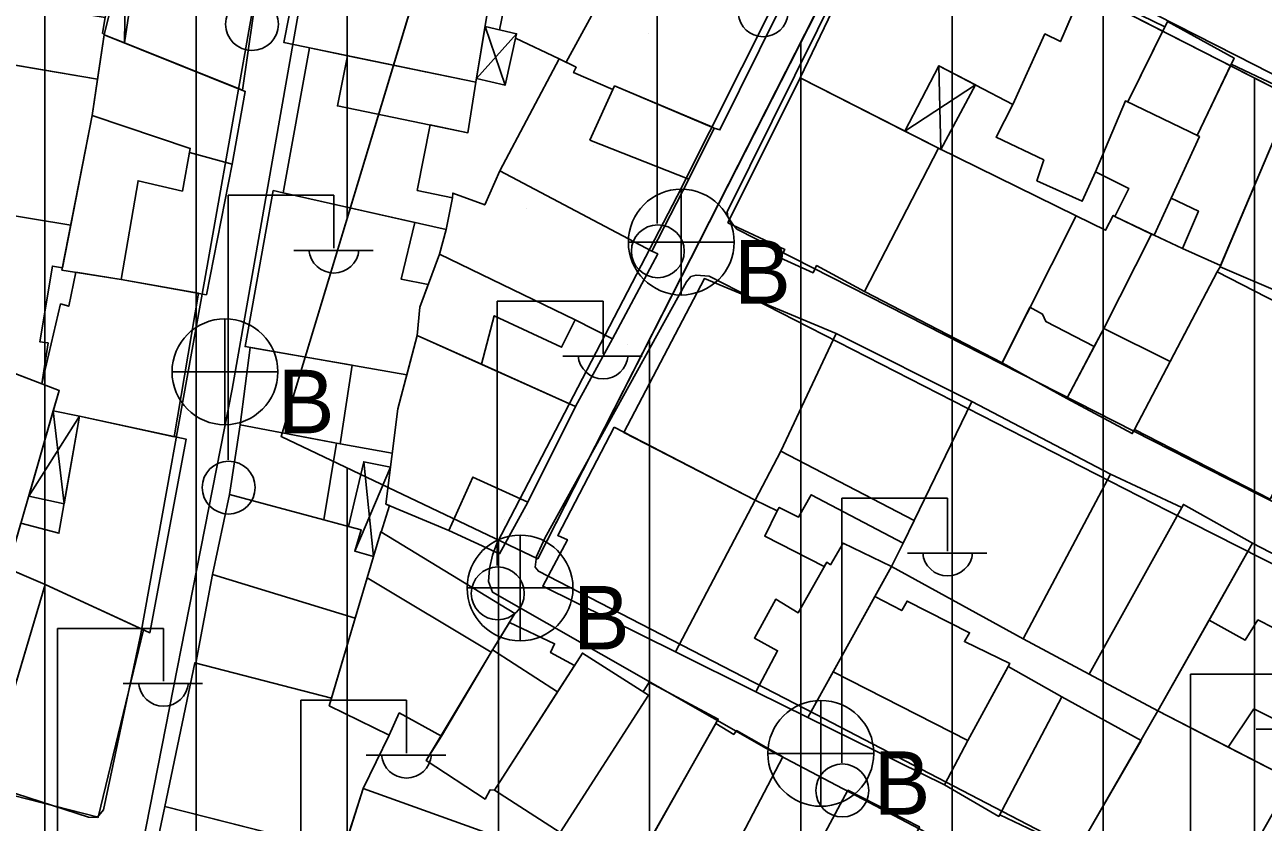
# Model space of a CAD drawing. Extents: x 417997 to 421451, y 4451742 to 4455216.
# Drawn here: x 419214.1 to 419296, y 4452792.4 to 4452845.1 of the extents above; entities that cross this region are included whole.
import ezdxf

# ---------------------------------------------------------------- set-up
doc = ezdxf.new("R2010")
doc.units = 0
for name, color, linetype in [('ADA', 7, 'Continuous'), ('B_Mesken', 7, 'Continuous'), ('B_Sundurma', 7, 'Continuous'), ('B_Teras', 7, 'Continuous'), ('Default', 7, 'Continuous'), ('PL_AYA_PARK_DINLENME', 7, 'Continuous'), ('PL_KON_MEV_350', 7, 'Continuous'), ('S_Elektrik_Diregi', 7, 'Continuous'), ('S_Rogar_Kapagi_Buski', 7, 'Continuous'), ('Sinir_Duvar_tek_tarafa_ait', 7, 'Continuous'), ('TR_ORTAYOGUNKONUT', 7, 'Continuous'), ('TR_PARKALANI', 7, 'Continuous'), ('Yol_Sose', 7, 'Continuous')]:
    doc.layers.add(name, color=color, linetype=linetype)

# ---------------------------------------------------------------- blocks, each defined once
blk = doc.blocks.new('POINT_DISPLAY')
at = {"layer": 'Default'}
blk.add_line((0, 0), (0, 0), dxfattribs=at)

msp = doc.modelspace()

# ---------------------------------------------------------------- linework, layer by layer
at = {"layer": 'ADA'}
for p, q in [((419257.841, 4452906.471), (419231.013, 4452817.876)), ((419257.841, 4452906.471), (419231.013, 4452817.876)), ((419247.991, 4452809.791), (419270.629, 4452854.258)), ((419247.991, 4452809.791), (419270.629, 4452854.258)), ((419270.629, 4452854.258), (419299.088, 4452839.705)), ((419270.629, 4452854.258), (419299.088, 4452839.705)), ((419231.013, 4452817.876), (419247.991, 4452809.791)), ((419231.013, 4452817.876), (419247.991, 4452809.791))]:
    msp.add_line(p, q, dxfattribs=at)
at = {"layer": 'B_Mesken'}
for points in [[(419222.837, 4452858.521), (419220.655, 4452843.917), (419228.459, 4452840.791), (419230.556, 4452855.341)], [(419244.983, 4452847.906), (419243.906, 4452841.318), (419231.204, 4452843.942), (419233.227, 4452854.247), (419233.482, 4452854.156), (419244.63, 4452850.121), (419244.627, 4452849.86), (419244.627, 4452849.86), (419245.231, 4452849.807)], [(419265.348, 4452841.62), (419271.181, 4452853.801), (419284.239, 4452847.907), (419282.561, 4452844.008), (419281.539, 4452844.514), (419279.408, 4452839.853), (419274.525, 4452842.414), (419272.267, 4452838.092)], [(419249.874, 4452842.649), (419254.002, 4452850.209), (419260.015, 4452847.733), (419263.957, 4452846.096), (419260.036, 4452838.167), (419259.665, 4452838.293), (419253.07, 4452841.082), (419252.962, 4452840.846), (419250.366, 4452841.962), (419250.539, 4452842.314)], [(419211.19, 4452842.831), (419211.93, 4452846.833), (419219.39, 4452845.6), (419219.205, 4452844.56), (419219.308, 4452844.456), (419218.871, 4452841.52)], [(419284.108, 4452847.603), (419289.471, 4452844.98), (419287.016, 4452840.016), (419286.863, 4452840.09), (419284.875, 4452835.39), (419284.002, 4452833.449), (419281.006, 4452834.809), (419281.461, 4452836.179), (419278.31, 4452837.678), (419279.408, 4452839.853), (419281.539, 4452844.514), (419282.561, 4452844.008)], [(419287.016, 4452840.016), (419286.863, 4452840.09), (419284.875, 4452835.39), (419287.086, 4452834.295), (419286.163, 4452832.446), (419288.753, 4452831.195), (419291.749, 4452837.726), (419291.612, 4452837.793), (419294.05, 4452842.924), (419289.648, 4452845.339)], [(419218.513, 4452839.115), (419219.308, 4452844.456), (419228.647, 4452840.716), (419227.771, 4452835.902), (419224.956, 4452836.67), (419225.005, 4452836.938)], [(419240.884, 4452838.493), (419240.022, 4452834.169), (419242.356, 4452833.678), (419241.934, 4452831.585), (419231.146, 4452833.999), (419232.9, 4452843.592), (419235.413, 4452843.073), (419243.906, 4452841.318), (419243.373, 4452837.983)], [(419217.105, 4452831.877), (419209.212, 4452833.175), (419210.972, 4452842.868), (419218.871, 4452841.52), (419218.513, 4452839.115)], [(419257.99, 4452834.899), (419255.547, 4452830.154), (419245.476, 4452835.466), (419249.418, 4452842.878), (419250.539, 4452842.314), (419250.366, 4452841.962), (419252.962, 4452840.846), (419253.07, 4452841.082), (419259.496, 4452838.364), (419259.665, 4452838.293)], [(419289.878, 4452833.648), (419291.692, 4452832.796), (419290.646, 4452830.325), (419293.157, 4452829.201), (419297.667, 4452839.838), (419297.998, 4452840.547), (419293.861, 4452842.525), (419291.612, 4452837.793), (419291.749, 4452837.726)], [(419260.574, 4452832.024), (419265.348, 4452841.62), (419274.489, 4452836.959), (419269.594, 4452827.467), (419266.432, 4452829.188), (419266.205, 4452828.721), (419264.028, 4452829.696), (419264.324, 4452830.267)], [(419293.118, 4452829.111), (419297.667, 4452839.838), (419307.163, 4452835.596), (419302.442, 4452825.111)], [(419220.43, 4452828.269), (419216.526, 4452828.9), (419218.513, 4452839.115), (419225.005, 4452836.938), (419224.956, 4452836.67), (419227.771, 4452835.902), (419226.083, 4452827.268)], [(419274.489, 4452836.959), (419283.595, 4452832.488), (419278.699, 4452822.754), (419269.594, 4452827.467)], [(419241.497, 4452829.941), (419241.934, 4452831.585), (419242.356, 4452833.678), (419242.375, 4452833.99), (419244.485, 4452833.205), (419245.476, 4452835.466), (419255.547, 4452830.154), (419255.928, 4452829.963), (419252.932, 4452824.347), (419250.473, 4452825.605)], [(419231.146, 4452833.999), (419230.504, 4452834.157), (419228.632, 4452823.838), (419239.328, 4452821.964), (419240.024, 4452824.573), (419240.186, 4452826.444), (419240.745, 4452827.936), (419238.96, 4452828.287), (419239.856, 4452832.05)], [(419209.212, 4452833.175), (419207.941, 4452824.145), (419215.204, 4452821.373), (419215.612, 4452824.078), (419215.058, 4452824.149), (419215.889, 4452829.161), (419216.553, 4452829.041), (419217.105, 4452831.877)], [(419283.595, 4452832.488), (419285.549, 4452831.531), (419286.059, 4452832.516), (419286.163, 4452832.446), (419288.587, 4452831.275), (419285.431, 4452825.031), (419284.804, 4452823.84), (419282.991, 4452820.394), (419278.699, 4452822.754)], [(419285.431, 4452825.031), (419288.587, 4452831.275), (419288.753, 4452831.195), (419290.646, 4452830.325), (419293.157, 4452829.201), (419293.118, 4452829.111), (419292.939, 4452828.775), (419289.824, 4452822.838), (419287.467, 4452818.345), (419287.314, 4452818.08), (419282.991, 4452820.394)], [(419250.492, 4452819.865), (419252.932, 4452824.347), (419250.473, 4452825.605), (419241.497, 4452829.941), (419240.186, 4452826.444), (419240.024, 4452824.573), (419244.273, 4452822.662)], [(419225.558, 4452827.361), (419223.947, 4452817.873), (419217.682, 4452819.241), (419215.953, 4452819.581), (419216.344, 4452820.938), (419215.204, 4452821.373), (419216.436, 4452826.661), (419216.973, 4452826.504), (419217.443, 4452828.752), (419220.43, 4452828.269)], [(419253.687, 4452818.159), (419259.02, 4452828.33), (419267.727, 4452824.689), (419264.066, 4452816.907), (419262.373, 4452813.666)], [(419296.439, 4452813.751), (419287.467, 4452818.345), (419292.939, 4452828.775), (419301.907, 4452824.161)], [(419212.946, 4452809.152), (419216.344, 4452820.938), (419207.941, 4452824.145), (419203.941, 4452813.348), (419212.257, 4452809.448)], [(419247.328, 4452813.533), (419245.468, 4452810.134), (419242.105, 4452811.662), (419237.949, 4452813.417), (419238.729, 4452819.721), (419240.024, 4452824.573), (419250.492, 4452819.865)], [(419272.879, 4452812.332), (419276.696, 4452820.2), (419267.727, 4452824.689), (419264.066, 4452816.907), (419262.373, 4452813.666), (419263.828, 4452812.966), (419263.967, 4452813.191), (419265.229, 4452812.547), (419266.082, 4452814.034), (419272.165, 4452810.834)], [(419228.982, 4452823.777), (419228.305, 4452818.655), (419234.934, 4452817.406), (419235.719, 4452822.596)], [(419285.871, 4452815.401), (419280.095, 4452804.504), (419271.391, 4452809.294), (419272.165, 4452810.834), (419272.879, 4452812.332), (419276.696, 4452820.2)], [(419215.412, 4452808.094), (419222.343, 4452804.907), (419224.74, 4452817.7), (419217.682, 4452819.241), (419216.323, 4452811.486), (419213.814, 4452812.16), (419212.946, 4452809.152)], [(419234.672, 4452817.455), (419233.849, 4452812.375), (419227.616, 4452814.039), (419228.305, 4452818.655)], [(419253.038, 4452818.495), (419262.373, 4452813.666), (419257.103, 4452803.652), (419248.32, 4452807.978), (419249.955, 4452811.051), (419249.316, 4452811.347)], [(419285.871, 4452815.401), (419290.585, 4452813.199), (419290.692, 4452813.392), (419295.27, 4452810.831), (419292.398, 4452805.736), (419289.015, 4452799.736), (419284.471, 4452802.157), (419280.095, 4452804.504)], [(419226.488, 4452808.747), (419227.616, 4452814.039), (419233.849, 4452812.375), (419235.486, 4452811.938), (419236.308, 4452811.718), (419235.888, 4452810.299), (419237.132, 4452809.959), (419236.717, 4452808.542), (419235.921, 4452805.867)], [(419257.103, 4452803.652), (419262.413, 4452800.987), (419265.863, 4452799.302), (419267.53, 4452802.316), (419270.285, 4452807.295), (419271.391, 4452809.294), (419268.182, 4452810.84), (419267.348, 4452809.407), (419267.106, 4452809.564), (419266.944, 4452809.277), (419263.01, 4452811.292), (419263.828, 4452812.966), (419262.373, 4452813.666)], [(419244.91, 4452803.612), (419241.625, 4452798.07), (419238.83, 4452799.599), (419238.169, 4452798.131), (419234.2, 4452800.077), (419236.717, 4452808.542), (419237.608, 4452811.583), (419246.474, 4452806.167)], [(419295.27, 4452810.831), (419298.708, 4452809.038), (419304.173, 4452806.258), (419303.952, 4452805.983), (419299.409, 4452797.852), (419298.471, 4452796.172), (419297.856, 4452795.169), (419293.645, 4452797.345), (419289.015, 4452799.736), (419292.398, 4452805.736)], [(419203.777, 4452797.297), (419211.188, 4452793.894), (419215.412, 4452808.094), (419212.257, 4452809.448), (419211.214, 4452807.034), (419208.836, 4452808.231)], [(419225.377, 4452802.903), (419226.488, 4452808.747), (419235.921, 4452805.867), (419234.351, 4452800.585)], [(419221.91, 4452805.106), (419218.926, 4452792.696), (419211.405, 4452794.624), (419215.412, 4452808.094)], [(419274.884, 4452794.85), (419265.863, 4452799.302), (419267.53, 4452802.316), (419270.285, 4452807.295), (419272.071, 4452806.366), (419272.419, 4452807.004), (419276.558, 4452804.903), (419276.211, 4452804.316), (419279.213, 4452802.875), (419276.431, 4452797.784)], [(419246.116, 4452805.581), (419249.11, 4452804.181), (419248.847, 4452803.592), (419250.427, 4452802.747), (419249.297, 4452800.986), (419245.126, 4452794.483), (419244.856, 4452794.518), (419244.51, 4452793.905), (419240.622, 4452796.447), (419244.91, 4452803.612)], [(419245.126, 4452794.483), (419250.949, 4452803.561), (419255.307, 4452800.766), (419249.485, 4452791.687)], [(419238.169, 4452798.131), (419236.452, 4452794.596), (419235.113, 4452790.416), (419223.339, 4452793.406), (419225.309, 4452802.921), (419234.351, 4452800.585), (419234.2, 4452800.077)], [(419279.106, 4452802.68), (419282.661, 4452800.671), (419287.891, 4452797.784), (419283.653, 4452790.426), (419278.546, 4452792.861), (419278.488, 4452792.75), (419274.884, 4452794.85), (419276.431, 4452797.784), (419279.106, 4452802.68), (419282.661, 4452800.671)], [(419249.485, 4452791.687), (419254.011, 4452788.722), (419259.928, 4452799.195), (419255.351, 4452801.629), (419254.966, 4452800.985), (419255.307, 4452800.766)], [(419289.015, 4452799.736), (419283.274, 4452789.768), (419292.282, 4452785.332), (419297.856, 4452795.169)], [(419259.764, 4452798.905), (419260.958, 4452798.174), (419261.132, 4452798.433), (419264.211, 4452796.692), (419261.487, 4452791.517), (419258.697, 4452786.324), (419254.092, 4452788.865)], [(419236.188, 4452779.646), (419232.641, 4452781.035), (419233.799, 4452785.425), (419233.543, 4452785.515), (419236.452, 4452794.596), (419244.735, 4452791.626), (419239.808, 4452777.36), (419235.917, 4452778.853)], [(419268.678, 4452782.439), (419268.079, 4452781.509), (419262.785, 4452783.824), (419268.502, 4452794.484), (419273.236, 4452792.067), (419270.158, 4452785.838), (419270.297, 4452785.766)], [(419223.339, 4452793.406), (419221.333, 4452783.933), (419231.63, 4452781.134), (419233.668, 4452790.783)]]:
    msp.add_lwpolyline(points, close=True, dxfattribs=at)
at = {"layer": 'B_Sundurma'}
for p, q in [((419220.893, 4452859.321), (419220.655, 4452843.917)), ((419222.837, 4452858.521), (419219.308, 4452844.456)), ((419246.594, 4452844.527), (419243.949, 4452841.578)), ((419244.511, 4452845.018), (419245.836, 4452841.123)), ((419274.659, 4452836.876), (419274.525, 4452842.414)), ((419276.944, 4452841.145), (419272.267, 4452838.092)), ((419214.327, 4452813.943), (419217.682, 4452819.241)), ((419216.664, 4452813.434), (419215.953, 4452819.581)), ((419235.888, 4452810.299), (419238.25, 4452815.85)), ((419237.132, 4452809.959), (419236.49, 4452816.212))]:
    msp.add_line(p, q, dxfattribs=at)
for points in [[(419222.837, 4452858.521), (419220.893, 4452859.321), (419220.018, 4452850.766), (419220.306, 4452850.714), (419219.39, 4452845.6), (419219.205, 4452844.56), (419219.308, 4452844.456), (419220.655, 4452843.917)], [(419244.511, 4452845.018), (419246.594, 4452844.527), (419245.836, 4452841.123), (419243.949, 4452841.578)], [(419276.944, 4452841.145), (419274.659, 4452836.876), (419274.489, 4452836.959), (419272.267, 4452838.092), (419274.525, 4452842.414)], [(419216.664, 4452813.434), (419214.327, 4452813.943), (419215.953, 4452819.581), (419217.682, 4452819.241)], [(419238.194, 4452813.314), (419237.635, 4452811.567), (419237.608, 4452811.583), (419237.132, 4452809.959), (419235.888, 4452810.299), (419236.308, 4452811.718), (419235.486, 4452811.938), (419236.49, 4452816.212), (419238.25, 4452815.85), (419237.949, 4452813.417)]]:
    msp.add_lwpolyline(points, close=True, dxfattribs=at)
at = {"layer": 'B_Teras'}
for points in [[(419235.413, 4452843.073), (419234.745, 4452839.752), (419243.373, 4452837.983), (419243.906, 4452841.318)], [(419251.429, 4452837.498), (419257.99, 4452834.899), (419259.665, 4452838.293), (419253.07, 4452841.082)], [(419288.753, 4452831.195), (419291.749, 4452837.726), (419286.863, 4452840.09), (419284.875, 4452835.39), (419287.086, 4452834.295), (419286.163, 4452832.446)], [(419216.526, 4452828.9), (419218.513, 4452839.115), (419225.005, 4452836.938), (419224.494, 4452834.121), (419221.558, 4452834.802), (419220.43, 4452828.269)], [(419240.024, 4452824.573), (419240.186, 4452826.444), (419241.497, 4452829.941), (419250.473, 4452825.605), (419249.566, 4452823.788), (419245.121, 4452825.878), (419244.273, 4452822.662)], [(419284.804, 4452823.84), (419281.606, 4452825.493), (419281.382, 4452825.979), (419280.549, 4452826.432), (419278.699, 4452822.754), (419282.991, 4452820.394)], [(419289.824, 4452822.838), (419285.431, 4452825.031), (419282.991, 4452820.394), (419287.314, 4452818.08), (419287.467, 4452818.345)], [(419240.024, 4452824.573), (419250.492, 4452819.865), (419247.328, 4452813.533), (419243.706, 4452815.2), (419242.105, 4452811.662), (419237.949, 4452813.417), (419238.729, 4452819.721)], [(419264.066, 4452816.907), (419272.879, 4452812.332), (419276.696, 4452820.2), (419267.727, 4452824.689)], [(419284.471, 4452802.157), (419290.692, 4452813.392), (419295.27, 4452810.831), (419289.015, 4452799.736)], [(419265.863, 4452799.302), (419271.391, 4452809.294), (419268.182, 4452810.84), (419267.348, 4452809.407), (419267.106, 4452809.564), (419265.212, 4452806.216), (419263.729, 4452807.118), (419262.321, 4452804.547), (419263.856, 4452803.713), (419262.413, 4452800.987)], [(419295.27, 4452810.831), (419298.708, 4452809.038), (419296.659, 4452805.229), (419295.619, 4452805.751), (419294.79, 4452804.423), (419292.398, 4452805.736)], [(419236.717, 4452808.542), (419244.91, 4452803.612), (419241.625, 4452798.07), (419238.83, 4452799.599), (419238.169, 4452798.131), (419234.2, 4452800.077)], [(419267.53, 4452802.316), (419276.431, 4452797.784), (419279.213, 4452802.875), (419276.211, 4452804.316), (419276.558, 4452804.903), (419272.419, 4452807.004), (419272.071, 4452806.366), (419270.285, 4452807.295)], [(419249.297, 4452800.986), (419245.011, 4452803.777), (419244.91, 4452803.612), (419241.625, 4452798.07), (419240.622, 4452796.447), (419244.51, 4452793.905), (419244.856, 4452794.518), (419245.126, 4452794.483)], [(419279.106, 4452802.68), (419276.431, 4452797.784), (419274.884, 4452794.85), (419278.488, 4452792.75), (419282.661, 4452800.671)], [(419299.409, 4452797.852), (419295.356, 4452799.881), (419293.645, 4452797.345), (419297.856, 4452795.169), (419298.471, 4452796.172)], [(419239.808, 4452777.36), (419244.735, 4452791.626), (419236.452, 4452794.596), (419233.543, 4452785.515), (419237.693, 4452784.056), (419235.917, 4452778.853)]]:
    msp.add_lwpolyline(points, close=True, dxfattribs=at)
at = {"layer": 'PL_AYA_PARK_DINLENME'}
msp.add_lwpolyline([(419231.013, 4452817.876), (419257.841, 4452906.471), (419311.592, 4452881.387), (419299.088, 4452839.705), (419270.629, 4452854.258), (419247.991, 4452809.791)], close=True, dxfattribs=at)
msp.add_lwpolyline([(419231.013, 4452817.876), (419257.841, 4452906.471), (419311.592, 4452881.387), (419299.088, 4452839.705), (419270.629, 4452854.258), (419247.991, 4452809.791)], close=True, dxfattribs=at)
at = {"layer": 'PL_KON_MEV_350'}
msp.add_lwpolyline([(419257.841, 4452906.471), (419231.013, 4452817.876), (419247.991, 4452809.791), (419270.629, 4452854.258), (419299.088, 4452839.705)], dxfattribs=at)
at = {"layer": 'S_Elektrik_Diregi'}
for p, q in [((419255.9, 4452831.975), (419255.9, 4452849.475)), ((419227.514, 4452816.341), (419227.514, 4452833.841)), ((419227.514, 4452833.841), (419234.514, 4452833.841)), ((419234.514, 4452830.341), (419234.514, 4452833.841)), ((419231.854, 4452830.201), (419237.104, 4452830.201)), ((419245.314, 4452809.344), (419245.314, 4452826.844)), ((419245.314, 4452826.844), (419252.314, 4452826.844)), ((419252.314, 4452823.344), (419252.314, 4452826.844)), ((419249.654, 4452823.204), (419254.904, 4452823.204)), ((419268.103, 4452796.308), (419268.103, 4452813.808)), ((419268.103, 4452813.808), (419275.103, 4452813.808)), ((419275.103, 4452810.308), (419275.103, 4452813.808)), ((419272.443, 4452810.168), (419277.693, 4452810.168)), ((419216.24, 4452787.696), (419216.239, 4452805.196)), ((419216.239, 4452805.196), (419223.24, 4452805.196)), ((419223.24, 4452801.696), (419223.24, 4452805.196)), ((419291.17, 4452784.661), (419291.17, 4452802.161)), ((419291.17, 4452802.161), (419298.17, 4452802.161)), ((419220.58, 4452801.556), (419225.83, 4452801.556)), ((419232.313, 4452782.939), (419232.313, 4452800.439)), ((419232.313, 4452800.439), (419239.313, 4452800.439)), ((419239.313, 4452796.939), (419239.313, 4452800.439)), ((419295.51, 4452798.521), (419300.76, 4452798.521)), ((419236.653, 4452796.799), (419241.903, 4452796.799))]:
    msp.add_line(p, q, dxfattribs=at)
for centre in [(419229.092, 4452845.173), (419255.936, 4452830.139), (419227.55, 4452814.505), (419245.35, 4452807.508), (419268.139, 4452794.473)]:
    msp.add_circle(centre, 1.75, dxfattribs=at)
for centre in [(419262.901, 4452845.988), (419234.515, 4452830.354), (419252.315, 4452823.356), (419275.103, 4452810.321), (419223.24, 4452801.708), (419239.314, 4452796.952)]:
    msp.add_arc(centre, 1.658, 184.83843, 355.14641, dxfattribs=at)
at = {"layer": 'S_Rogar_Kapagi_Buski'}
for p, q in [((419257.484, 4452834.245), (419257.484, 4452827.245)), ((419253.984, 4452830.745), (419260.984, 4452830.745)), ((419227.304, 4452825.665), (419227.304, 4452818.665)), ((419223.804, 4452822.165), (419230.804, 4452822.165)), ((419246.824, 4452811.365), (419246.824, 4452804.365)), ((419243.324, 4452807.865), (419250.324, 4452807.865)), ((419266.714, 4452800.425), (419266.714, 4452793.425)), ((419263.214, 4452796.925), (419270.214, 4452796.925))]:
    msp.add_line(p, q, dxfattribs=at)
for centre in [(419257.484, 4452830.745), (419227.304, 4452822.165), (419246.824, 4452807.865), (419266.714, 4452796.925)]:
    msp.add_circle(centre, 3.5, dxfattribs=at)
at = {"layer": 'Sinir_Duvar_tek_tarafa_ait'}
for points in [[(419246.049, 4452847.703), (419245.458, 4452844.795)], [(419246.531, 4452844.242), (419249.418, 4452842.878)], [(419234.934, 4452817.406), (419238.364, 4452816.775)]]:
    msp.add_lwpolyline(points, dxfattribs=at)
at = {"layer": 'TR_ORTAYOGUNKONUT'}
for p, q in [((419215.391, 4452734.55), (419215.391, 4453057.834)), ((419215.391, 4452734.55), (419215.391, 4453057.834)), ((419225.391, 4452730.619), (419225.391, 4453055.862)), ((419225.391, 4452730.619), (419225.391, 4453055.862)), ((419235.391, 4452832.333), (419235.391, 4453035.057)), ((419235.391, 4452832.333), (419235.391, 4453035.057)), ((419275.391, 4452710.967), (419275.391, 4452851.823)), ((419275.391, 4452710.967), (419275.391, 4452851.823)), ((419285.391, 4452713.442), (419285.391, 4452846.709)), ((419285.391, 4452713.442), (419285.391, 4452846.709)), ((419265.391, 4452714.898), (419265.391, 4452843.969)), ((419265.391, 4452714.898), (419265.391, 4452843.969)), ((419295.391, 4452724.403), (419295.391, 4452841.596)), ((419295.391, 4452724.403), (419295.391, 4452841.596)), ((419255.391, 4452718.828), (419255.391, 4452824.326)), ((419255.391, 4452718.828), (419255.391, 4452824.326)), ((419235.391, 4452726.689), (419235.391, 4452815.791)), ((419235.391, 4452726.689), (419235.391, 4452815.791)), ((419245.391, 4452722.759), (419245.391, 4452811.029)), ((419245.391, 4452722.759), (419245.391, 4452811.029))]:
    msp.add_line(p, q, dxfattribs=at)
at = {"layer": 'Yol_Sose'}
for points in [[(419183.571, 4452808.322), (419203.225, 4452798.393), (419207.165, 4452796.308), (419218.289, 4452792.694), (419218.853, 4452792.673), (419219.277, 4452793.195), (419221.732, 4452804.833), (419225.958, 4452828.17), (419230.925, 4452856.32), (419232.857, 4452868.08), (419232.757, 4452868.483), (419232.496, 4452868.786), (419232.034, 4452869.069), (419217.009, 4452874.244), (419216.505, 4452874.084), (419216.122, 4452873.904), (419215.636, 4452873.099), (419212.187, 4452853.205), (419207.283, 4452825.659), (419203.907, 4452815.696)], [(419299.872, 4452777.903), (419263.117, 4452797.237), (419244.996, 4452807.581), (419244.738, 4452808.295), (419244.81, 4452809.147), (419245.004, 4452810.034), (419245.285, 4452810.799), (419257.209, 4452833.774), (419267.909, 4452855.081), (419268.015, 4452855.637), (419267.981, 4452855.985), (419267.339, 4452856.561), (419245.673, 4452864.758), (419237.055, 4452867.911), (419236.811, 4452867.842), (419236.497, 4452867.669), (419235.937, 4452866.869), (419235.62, 4452865.651), (419227.777, 4452821.021), (419220.8, 4452785.48)], [(419261.166, 4452831.595), (419293.646, 4452815.065), (419330.387, 4452796.531), (419331.212, 4452796.408), (419331.413, 4452796.448), (419331.696, 4452796.689), (419331.959, 4452797.01), (419342.131, 4452816.764), (419342.173, 4452817.409), (419341.975, 4452818.315), (419341.534, 4452819.001), (419323.264, 4452828.188), (419295.388, 4452842.472), (419272.033, 4452854.369), (419271.469, 4452854.35), (419270.964, 4452853.827), (419260.526, 4452832.745), (419260.565, 4452832.422), (419260.866, 4452831.958)], [(419261.166, 4452831.595), (419260.866, 4452831.958)]]:
    msp.add_lwpolyline(points, dxfattribs=at)
msp.add_lwpolyline([(419259.335, 4452828.498), (419289.661, 4452812.972), (419328.537, 4452793.253), (419329.381, 4452792.667), (419329.46, 4452792.183), (419329.378, 4452791.781), (419324.593, 4452782.626), (419319.221, 4452772.667), (419318.878, 4452772.507), (419318.334, 4452772.548), (419293.314, 4452785.485), (419266.364, 4452799.514), (419248.041, 4452808.968), (419247.821, 4452809.251), (419247.904, 4452809.956), (419248.452, 4452811.163), (419257.836, 4452828.123), (419258.119, 4452828.465), (419258.462, 4452828.565)], close=True, dxfattribs=at)

# ---------------------------------------------------------------- block references
at = {"layer": 'TR_PARKALANI', "xscale": 0.1, "yscale": 0.10000000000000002}
for p in [(419255.348, 4452844.545), (419255.348, 4452844.545), (419240.576, 4452841.94), (419240.576, 4452841.94), (419241.213, 4452841.665), (419241.213, 4452841.665), (419251.653, 4452837.11), (419251.653, 4452837.11), (419247.236, 4452832.96), (419247.236, 4452832.96), (419253.897, 4452823.98), (419253.897, 4452823.98), (419239.125, 4452821.376), (419239.125, 4452821.376), (419247.312, 4452812.49), (419247.312, 4452812.49), (419245.785, 4452812.396), (419245.785, 4452812.396)]:
    msp.add_blockref('POINT_DISPLAY', p, dxfattribs=at)

# ---------------------------------------------------------------- texts
at = {"layer": 'S_Rogar_Kapagi_Buski'}
for p in [(419260.984, 4452826.68), (419230.804, 4452818.1), (419250.324, 4452803.8), (419270.214, 4452792.86)]:
    msp.add_text('B', height=4.2, dxfattribs=at).set_placement(p)

doc.saveas('drawing.dxf')
